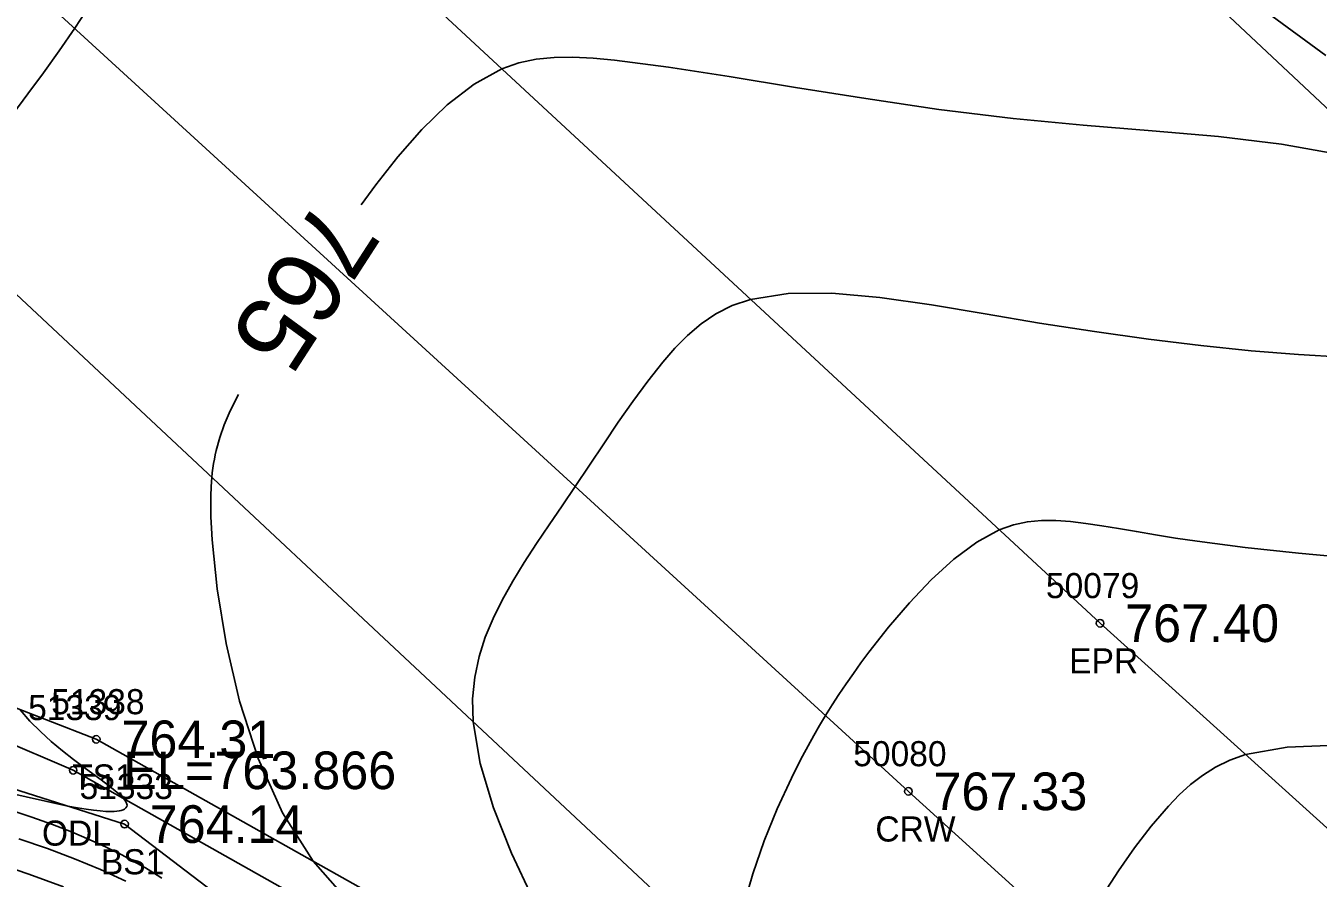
# Model space of a CAD drawing. Extents: x 1378535 to 1380697, y 997729 to 1000024.
# Drawn here: x 1379749.9 to 1379801.4, y 998863.3 to 998897.3 of the extents above; entities that cross this region are included whole.
import ezdxf

# ---------------------------------------------------------------- set-up
doc = ezdxf.new("R2010")
doc.units = 0
for name, color, linetype in [('RD_DTM_BkLn1', 7, 'Continuous'), ('RD_DTM_BkLn2', 7, 'Continuous'), ('RD_DTM_BkLn_txCode', 7, 'Continuous'), ('RD_DTM_Major1', 7, 'Continuous'), ('RD_DTM_Major1_Lbl', 7, 'Continuous'), ('RD_DTM_Minor1', 7, 'Continuous'), ('RD_EX_H2O', 7, 'Continuous'), ('RD_EX_H2O_txCode', 7, 'Continuous'), ('RD_EX_Road', 7, 'Continuous'), ('RD_EX_Road_txCode', 7, 'Continuous'), ('RD_EX_TX_H2O_ELEV', 7, 'Continuous'), ('RD_EX_TX_Misc_ELEV', 7, 'Continuous'), ('RD_EX_TX_Road_ELEV', 7, 'Continuous'), ('RD_HC_Survey_ELEV', 7, 'Continuous'), ('RD_HC_Survey_txCode', 7, 'Continuous'), ('RD_SMD_Locator', 7, 'Continuous')]:
    doc.layers.add(name, color=color, linetype=linetype)

msp = doc.modelspace()

# ---------------------------------------------------------------- linework, layer by layer
at = {"layer": 'RD_DTM_BkLn1'}
msp.add_lwpolyline([(1380004.092, 998667.469), (1379960.441, 998707.181), (1379917.6, 998746.178), (1379872.26, 998787.533), (1379830.053, 998826.06), (1379785.115, 998866.805), (1379748.988, 998899.861), (1379722.936, 998924.281)], dxfattribs=at)
at = {"layer": 'RD_DTM_BkLn2'}
for points in [[(1380137.104, 998617.435), (1380114.932, 998627.982), (1380110.142, 998637.412), (1380109.582, 998648.354), (1380098.693, 998654.921), (1380088.864, 998651.688), (1380069.259, 998664.275), (1380051.712, 998676.601), (1380045.085, 998683.058), (1380025.38, 998678.361), (1380019.034, 998684.269), (1380023.868, 998692.688), (1380008.939, 998708.879), (1379966.873, 998742.441), (1379939.691, 998764.989), (1379904.79, 998796.424), (1379861.371, 998834.485), (1379829.578, 998867.997), (1379786.438, 998908.428), (1379759.831, 998933.444)], [(1379737.292, 998874.883), (1379752.749, 998868.877), (1379772.794, 998857.625), (1379802.995, 998831.849), (1379848.378, 998790.114), (1379894.268, 998747.881), (1379937.731, 998707.347), (1379986.156, 998664.45), (1380033.629, 998623.704), (1380075.028, 998584.523), (1380116.989, 998546.354), (1380162.137, 998505.398), (1380208.594, 998461.82), (1380262.411, 998411.759)], [(1380321.815, 998326.615), (1380322.659, 998329.174), (1380322.261, 998332.77), (1380321.137, 998334.343), (1380320.107, 998334.637), (1380319.184, 998334.516), (1380315.041, 998338.979), (1380309.473, 998346.954), (1380304.757, 998357.874), (1380262.267, 998407.427), (1380207.067, 998458.846), (1380160.069, 998502.831), (1380114.551, 998544.043), (1380071.667, 998582.108), (1380029.128, 998620.782), (1379985.006, 998662.48), (1379936.375, 998704.347), (1379893.878, 998744.802), (1379846.871, 998787.948), (1379800.334, 998830.073), (1379753.878, 998865.5), (1379725.58, 998874.504)]]:
    msp.add_lwpolyline(points, dxfattribs=at)
at = {"layer": 'RD_DTM_Major1'}
for points in [[(1379802.304, 998892.183), (1379799.985, 998892.593), (1379797.477, 998892.891), (1379794.826, 998893.126), (1379792.082, 998893.35), (1379789.293, 998893.613), (1379786.327, 998893.976), (1379783.417, 998894.402), (1379780.616, 998894.85), (1379777.977, 998895.281), (1379775.554, 998895.656), (1379773.398, 998895.934), (1379772.546, 998896.014), (1379771.748, 998896.056), (1379770.994, 998896.047), (1379770.276, 998895.974), (1379769.584, 998895.826), (1379768.911, 998895.59), (1379767.804, 998894.983), (1379766.736, 998894.155), (1379765.718, 998893.169), (1379764.764, 998892.086), (1379763.884, 998890.969), (1379763.308, 998890.176)], [(1379758.423, 998882.621), (1379758.268, 998882.332), (1379758.045, 998881.875), (1379757.845, 998881.402), (1379757.671, 998880.907), (1379757.527, 998880.384), (1379757.489, 998880.215), (1379757.455, 998880.043), (1379757.424, 998879.867), (1379757.397, 998879.686), (1379757.374, 998879.5), (1379757.354, 998879.308), (1379757.328, 998878.948), (1379757.314, 998878.568), (1379757.311, 998878.167), (1379757.319, 998877.743), (1379757.338, 998877.296), (1379757.368, 998876.826), (1379757.566, 998874.873), (1379757.924, 998872.692), (1379758.462, 998870.401), (1379759.205, 998868.114), (1379760.176, 998865.95), (1379761.397, 998864.023), (1379762.45, 998862.82)], [(1379755.357, 998863.345), (1379755.032, 998863.552), (1379754.704, 998863.752), (1379754.37, 998863.946), (1379753.768, 998864.273), (1379753.138, 998864.587), (1379752.471, 998864.891), (1379751.762, 998865.189), (1379751.002, 998865.485), (1379750.184, 998865.782), (1379747.386, 998866.697)]]:
    msp.add_lwpolyline(points, dxfattribs=at)
at = {"layer": 'RD_DTM_Minor1'}
for points in [[(1379752.565, 998898.249), (1379751.891, 998897.205), (1379751.268, 998896.301), (1379750.641, 998895.434), (1379750.023, 998894.598), (1379749.425, 998893.785)], [(1379801.753, 998896.126), (1379799.412, 998897.828)], [(1379802.426, 998884.104), (1379800.664, 998884.204), (1379798.771, 998884.359), (1379796.769, 998884.565), (1379794.681, 998884.82), (1379792.53, 998885.12), (1379790.338, 998885.464), (1379788.17, 998885.834), (1379786.034, 998886.19), (1379783.982, 998886.478), (1379782.063, 998886.646), (1379780.327, 998886.64), (1379778.825, 998886.406), (1379778.095, 998886.157), (1379777.443, 998885.828), (1379776.854, 998885.429), (1379776.314, 998884.969), (1379775.812, 998884.459), (1379775.331, 998883.906), (1379774.727, 998883.144), (1379774.135, 998882.34), (1379773.553, 998881.507), (1379772.978, 998880.656), (1379772.408, 998879.801), (1379771.839, 998878.952), (1379771.316, 998878.183), (1379770.798, 998877.426), (1379770.293, 998876.675), (1379769.807, 998875.926), (1379769.349, 998875.175), (1379768.924, 998874.417), (1379768.563, 998873.691), (1379768.251, 998872.946), (1379768.003, 998872.171), (1379767.83, 998871.356), (1379767.748, 998870.491), (1379767.77, 998869.568), (1379768.045, 998867.916), (1379768.574, 998866.15), (1379769.291, 998864.34), (1379770.132, 998862.556)], [(1379802.96, 998876.084), (1379800.668, 998876.289), (1379798.54, 998876.517), (1379796.621, 998876.766), (1379795.762, 998876.896), (1379794.959, 998877.027), (1379794.205, 998877.154), (1379793.495, 998877.275), (1379792.823, 998877.385), (1379792.183, 998877.48), (1379791.58, 998877.554), (1379790.996, 998877.597), (1379790.425, 998877.598), (1379789.863, 998877.544), (1379789.303, 998877.423), (1379788.739, 998877.222), (1379787.838, 998876.73), (1379786.929, 998876.054), (1379786.029, 998875.236), (1379785.154, 998874.317), (1379784.319, 998873.341), (1379783.54, 998872.349), (1379783.225, 998871.926), (1379782.923, 998871.506), (1379782.631, 998871.087), (1379782.35, 998870.669), (1379782.078, 998870.249), (1379781.814, 998869.826), (1379781.576, 998869.431), (1379781.344, 998869.03), (1379781.116, 998868.621), (1379780.891, 998868.203), (1379780.67, 998867.774), (1379780.452, 998867.332), (1379779.892, 998866.112), (1379779.37, 998864.83), (1379778.912, 998863.524), (1379778.544, 998862.23)], [(1379749.714, 998870.056), (1379750.103, 998869.606), (1379750.52, 998869.184), (1379750.956, 998868.79), (1379751.398, 998868.42), (1379751.839, 998868.076), (1379752.266, 998867.756), (1379752.614, 998867.5), (1379752.939, 998867.262), (1379753.231, 998867.043), (1379753.485, 998866.844), (1379753.692, 998866.665), (1379753.846, 998866.508), (1379753.916, 998866.416), (1379753.959, 998866.333), (1379753.975, 998866.26), (1379753.966, 998866.197), (1379753.932, 998866.142), (1379753.873, 998866.096), (1379753.816, 998866.069), (1379753.747, 998866.046), (1379753.665, 998866.027), (1379753.569, 998866.014), (1379753.459, 998866.005), (1379753.334, 998866.002), (1379753.136, 998866.007), (1379752.907, 998866.023), (1379752.643, 998866.052), (1379752.341, 998866.093), (1379752, 998866.149), (1379751.616, 998866.22), (1379749.066, 998866.791)], [(1379802.173, 998868.643), (1379800.214, 998868.571), (1379798.555, 998868.268), (1379797.923, 998868.044), (1379797.353, 998867.767), (1379796.834, 998867.442), (1379796.356, 998867.073), (1379795.908, 998866.664), (1379795.48, 998866.219), (1379794.793, 998865.418), (1379794.13, 998864.551), (1379793.492, 998863.638), (1379792.877, 998862.698)], [(1379753.928, 998863.223), (1379752.913, 998863.689), (1379751.877, 998864.119), (1379750.801, 998864.523), (1379749.666, 998864.916)], [(1379751.446, 998863.003), (1379750.059, 998863.499), (1379748.612, 998863.99)]]:
    msp.add_lwpolyline(points, dxfattribs=at)
at = {"layer": 'RD_EX_H2O'}
msp.add_lwpolyline([(1379736.894, 998874.065), (1379751.828, 998867.642), (1379771.891, 998856.367), (1379801.405, 998830.336), (1379847.091, 998789.131), (1379893.404, 998746.574), (1379936.347, 998705.935), (1379983.745, 998664.271), (1380032.204, 998621.669), (1380073.465, 998582.905), (1380116.04, 998544.611), (1380160.954, 998503.902), (1380207.715, 998459.994), (1380261.249, 998409.341)], dxfattribs=at)
at = {"layer": 'RD_EX_Road'}
for points in [[(1380011.635, 998674.458), (1379968.255, 998714.254), (1379924.811, 998753.181), (1379879.744, 998794.218), (1379836.831, 998833.73), (1379792.754, 998873.502), (1379756.459, 998907.126), (1379730.54, 998932.03)], [(1379997.465, 998660.003), (1379953.435, 998699.92), (1379910.65, 998738.557), (1379864.964, 998780.174), (1379823.134, 998818.796), (1379778.446, 998859.585), (1379742.74, 998892.973), (1379715.649, 998915.949)]]:
    msp.add_lwpolyline(points, dxfattribs=at)
at = {"layer": 'RD_SMD_Locator'}
for centre in [(1379792.754, 998873.502), (1379752.749, 998868.877), (1379751.828, 998867.642), (1379785.115, 998866.805), (1379753.878, 998865.5)]:
    msp.add_circle(centre, 0.15, dxfattribs=at)

# ---------------------------------------------------------------- texts
at = {"layer": 'RD_DTM_BkLn_txCode'}
for s, p in [('51338', (1379750.954, 998869.877)), ('TS1', (1379751.788, 998866.877)), ('51333', (1379752.083, 998866.5)), ('BS1', (1379752.933, 998863.5))]:
    msp.add_text(s, height=1, dxfattribs=at).set_placement(p)
at = {"layer": 'RD_DTM_Major1_Lbl'}
msp.add_text('765', height=3, rotation=237.1105, dxfattribs=at).set_placement((1379761.629, 998890.518))
at = {"layer": 'RD_EX_H2O_txCode'}
for s, p in [('51339', (1379750.033, 998869.642)), ('ODL', (1379750.584, 998864.642))]:
    msp.add_text(s, height=1, dxfattribs=at).set_placement(p)
at = {"layer": 'RD_EX_Road_txCode'}
for s, p in [('50079', (1379790.597, 998874.502)), ('EPR', (1379791.526, 998871.502))]:
    msp.add_text(s, height=1, dxfattribs=at).set_placement(p)
at = {"layer": 'RD_EX_TX_H2O_ELEV'}
msp.add_text('EL=763.866', height=1.5, dxfattribs=at).set_placement((1379753.828, 998866.892))
at = {"layer": 'RD_EX_TX_Misc_ELEV'}
for s, p in [('764.31', (1379753.749, 998868.127)), ('764.14', (1379754.878, 998864.75))]:
    msp.add_text(s, height=1.5, dxfattribs=at).set_placement(p)
at = {"layer": 'RD_EX_TX_Road_ELEV'}
msp.add_text('767.40', height=1.5, dxfattribs=at).set_placement((1379793.754, 998872.752))
at = {"layer": 'RD_HC_Survey_ELEV'}
msp.add_text('767.33', height=1.5, dxfattribs=at).set_placement((1379786.115, 998866.055))
at = {"layer": 'RD_HC_Survey_txCode'}
for s, p in [('50080', (1379782.918, 998867.805)), ('CRW', (1379783.8, 998864.805))]:
    msp.add_text(s, height=1, dxfattribs=at).set_placement(p)

doc.saveas('drawing.dxf')
